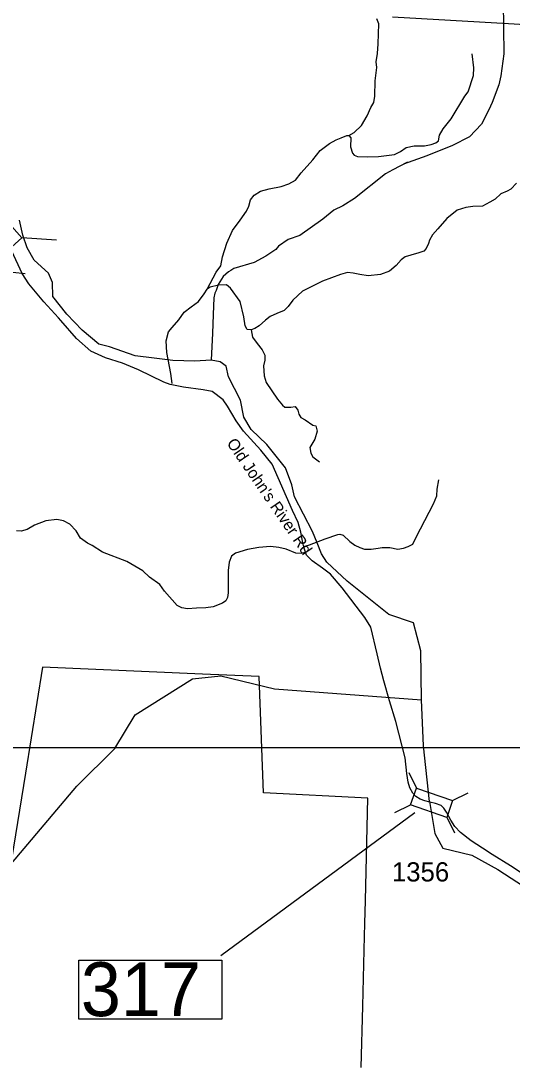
# Model space of a CAD drawing. Extents: x 1159738 to 1321356, y 736314 to 882035.
# Drawn here: x 1200900 to 1204090, y 803906 to 810703 of the extents above; entities that cross this region are included whole.
import ezdxf

# ---------------------------------------------------------------- set-up
doc = ezdxf.new("R2010")
doc.units = 0
for name, color, linetype in [('Exist Boundary Land Use Forest National US Forest Service', 7, 'Continuous'), ('Exist Hydrographic Creek Single Shore', 7, 'Continuous'), ('Exist Hydrographic Misc Water Feature', 7, 'Continuous'), ('Exist Road Non-System Type 51', 7, 'Continuous'), ('Exist Road Secondary Structure Standard Bridge CELL', 7, 'Continuous'), ('Exist Road Secondary Structure Standard Bridge Number Label', 7, 'Continuous'), ('Exist Road Secondary Type 51 Attributed', 7, 'Continuous'), ('Exist Road Secondary Type 51 Label', 7, 'Continuous'), ('Exist Road Secondary Type 51 Number Label', 7, 'Continuous'), ('Map Preparation Inset Cut Line', 7, 'Continuous')]:
    doc.layers.add(name, color=color, linetype=linetype)

msp = doc.modelspace()

# ---------------------------------------------------------------- linework, layer by layer
at = {"layer": 'Exist Boundary Land Use Forest National US Forest Service'}
for points in [[(1203313, 810729.5), (1204066, 810685), (1204681, 810648.5), (1204685, 810512.5), (1205683.5, 810943.4)], [(1203110.3, 803902), (1203121.3, 804302.4), (1203131.9, 804755.9), (1203133.9, 804839), (1203137.4, 804987), (1203153.1, 805653.4), (1202476.2, 805688.4), (1202448.1, 806443.4), (1202080.5, 806459.1), (1201041.1, 806503.4), (1200931.1, 805815.4), (1200827.3, 805173.6), (1200803.9, 805028.7), (1200799.1, 804999.4), (1200664.3, 805006.2), (1200071.1, 805036.4), (1198234, 805128.4), (1197580.2, 805161.2), (1197018.1, 805189.4), (1197019.1, 805291.4), (1196858.2, 805605.6), (1196516.1, 806273.4)]]:
    msp.add_lwpolyline(points, dxfattribs=at)
at = {"layer": 'Exist Hydrographic Creek Single Shore'}
for points in [[(1203554.2, 805630.1), (1203513.6, 805992.5), (1203501.5, 806291.1), (1203497.5, 806610), (1203449.1, 806791.6), (1203289.8, 806846.3), (1203018, 807061.6), (1202886.1, 807186.7), (1202853.1, 807240), (1202824, 807312.7), (1202794, 807384.5), (1202676.1, 807610.9), (1202660.6, 807688.5), (1202619.5, 807799.4), (1202497.1, 807950.9), (1202395.2, 808047.1), (1202348.6, 808128.7), (1202325.3, 808239.5), (1202247.3, 808389.6), (1202232.7, 808459.5), (1202194.9, 808488.7), (1202136.5, 808498.1), (1202028.9, 808491.6), (1201886.1, 808497.4), (1201766.7, 808512), (1201641.5, 808526.6), (1201475.5, 808584.9), (1201405.6, 808602.3), (1201297.8, 808692.7), (1201198.8, 808797.6), (1201108.5, 808911.3), (1201105.7, 809004.1), (1201078.5, 809064.7), (1200987.4, 809149.2), (1200940.8, 809227.9), (1200912.7, 809311.1), (1200891.7, 809408.9)], [(1203554.2, 805630.1), (1203588.2, 805423.2), (1203639.9, 805328.6), (1203828.2, 805282.2), (1203997.6, 805189.3), (1204206.8, 805052.1), (1204315.7, 804983.4), (1204392.8, 804918.9), (1204513.2, 804690.3), (1204702.7, 804549), (1205134.3, 804310.9), (1205572.2, 804137)]]:
    msp.add_lwpolyline(points, dxfattribs=at)
at = {"layer": 'Exist Hydrographic Misc Water Feature'}
for points in [[(1204031.4, 810826.9), (1204036.3, 810488.6), (1204016.4, 810345), (1204002.8, 810287.4), (1203959.7, 810172.4), (1203938.4, 810125), (1203891.5, 810031.5), (1203814.1, 809950), (1203703.9, 809893.2), (1203536.1, 809825.7), (1203384.4, 809771.7), (1203410.8, 809785), (1203315.4, 809735.6), (1203268.7, 809708.8), (1203066.2, 809548.1), (1202990.8, 809500.2), (1202932.1, 809473.7), (1202860.4, 809415.6), (1202711.5, 809307.6), (1202636.7, 809281.6), (1202573.6, 809239.3), (1202554.9, 809217.7), (1202489.7, 809173.5), (1202414.5, 809133.5), (1202283.4, 809093), (1202263.1, 809081.6), (1202248.9, 809072), (1202213.9, 809042.9), (1202180.6, 808989.7), (1202167.5, 808952.1), (1202159.1, 808934.3), (1202152.2, 808902.4), (1202149.2, 808794.4), (1202144, 808672.5), (1202139.6, 808586.5), (1202136.5, 808498.1)], [(1200815.1, 805200.6), (1201263.2, 805730), (1201511.1, 805974.5), (1201642.1, 806195.1), (1202015.1, 806427.2), (1202199.1, 806446.6), (1202547.1, 806364), (1203501.5, 806291.1)]]:
    msp.add_lwpolyline(points, dxfattribs=at)
at = {"layer": 'Exist Road Non-System Type 51'}
for points in [[(1203029.8, 809959.2), (1203064.4, 809978.3), (1203112.3, 810023.1), (1203149.3, 810084.9), (1203172.5, 810140.5), (1203191, 810173), (1203198.7, 810213.2), (1203200.3, 810313.6), (1203211.1, 810400.1), (1203206.5, 810437.2), (1203215.7, 810491.3), (1203220.4, 810553.1), (1203223.5, 810684.4), (1203212.6, 810715.3)], [(1201883.2, 808346.5), (1201873.9, 808411.4), (1201847.7, 808547.4), (1201843.1, 808624.6), (1201858.5, 808681.8), (1201881.7, 808711.2), (1201926.4, 808760.6), (1201960.4, 808810), (1202006.7, 808845.6), (1202053, 808879.6), (1202090.1, 808929), (1202110.2, 808959.9), (1202167.3, 809071.2), (1202198, 809110.3), (1202208.8, 809169), (1202236.6, 809258.6), (1202275.2, 809340.5), (1202324.6, 809408.5), (1202364.8, 809467.2), (1202380.2, 809499.6), (1202391, 809539.8), (1202415.7, 809570.7), (1202455.9, 809597), (1202511.4, 809610.9), (1202591.4, 809627), (1202639.2, 809644), (1202682.5, 809668.7), (1202719.5, 809716.6), (1202795.2, 809800), (1202844.6, 809860.3), (1202903.2, 809906.6), (1202948, 809929.8), (1202980.4, 809943.7), (1203017.5, 809959.2), (1203029.8, 809959.2), (1203042.2, 809942.2), (1203040.6, 809885), (1203053, 809843.3), (1203065.3, 809829.4), (1203087, 809821.7), (1203153.4, 809818.6), (1203221.3, 809821.7), (1203325.4, 809833.9), (1203365.5, 809854), (1203401, 809880.3), (1203453.5, 809891.1), (1203521.5, 809891.1), (1203564.7, 809898.8), (1203595.6, 809911.2), (1203611, 809923.6), (1203618.7, 809960.6), (1203641.9, 810000.8), (1203694.4, 810065.7), (1203783.9, 810214), (1203803.6, 810242.2), (1203839.2, 810347.3), (1203840.7, 810398.3), (1203831.4, 810489.4)], [(1204119.5, 809647.7), (1204081.2, 809609.4), (1204056.9, 809595.5), (1204016.8, 809578.1), (1203980.3, 809545), (1203945.5, 809525.8), (1203898.5, 809499.7), (1203835.8, 809496.2), (1203788.9, 809491), (1203733.2, 809473.6), (1203667, 809419.6), (1203606.9, 809352.1), (1203573.8, 809312.1), (1203552.9, 809277.3), (1203547.7, 809256.4), (1203532, 809223.3), (1203516.4, 809207.6), (1203483.3, 809195.4), (1203432.8, 809179.7), (1203394.5, 809169.3), (1203370.2, 809150.1), (1203337.1, 809113.5), (1203293.6, 809077), (1203234.4, 809056.1), (1203156.1, 809047.4), (1203100.4, 809056.1), (1203056.9, 809064.8), (1203020.4, 809068.3), (1202975.1, 809054.3), (1202858.5, 809010.8), (1202728, 808946.3), (1202666.2, 808887.9), (1202634.9, 808847.9), (1202610.5, 808821.8), (1202561.8, 808802.6), (1202518.3, 808781.7), (1202488.7, 808759.1), (1202446.9, 808720.7), (1202419.1, 808703.3), (1202394.7, 808696.4), (1202368.6, 808698.1), (1202356.4, 808720.7), (1202347.7, 808780), (1202323.4, 808879.2), (1202262.4, 808966.3), (1202236.3, 808987.2), (1202182.4, 808985.5), (1202128.4, 808973.3), (1202110.2, 808959.9)], [(1199986.8, 808975.7), (1200042.4, 809014.3), (1200071.7, 809025.1), (1200145.9, 809040.6), (1200216.9, 809053), (1200247.8, 809059.1), (1200266.3, 809074.6), (1200278.6, 809107), (1200286.4, 809158), (1200297.2, 809188.9), (1200312.6, 809209), (1200340.4, 809213.6), (1200403.7, 809213.6), (1200502.5, 809221.4), (1200539.6, 809222.9), (1200561.2, 809212.1), (1200613.7, 809167.3), (1200641.5, 809141), (1200681.6, 809117.8), (1200749.5, 809090), (1200798.9, 809080.8), (1200846.8, 809069.9), (1200927.1, 809060.7)], [(1202394.7, 808696.4), (1202405, 808648.4), (1202434.6, 808606.6), (1202465.9, 808564.8), (1202483.3, 808531.7), (1202485.1, 808498.6), (1202476.4, 808462.1), (1202479.9, 808397.6), (1202493.8, 808354.1), (1202566.9, 808246.1), (1202599.9, 808206), (1202613.9, 808193.8), (1202652.2, 808193.8), (1202681.7, 808197.3), (1202699.1, 808172.9), (1202706.1, 808146.8), (1202718.3, 808125.9), (1202746.1, 808110.3), (1202796.6, 808075.4), (1202815.8, 808071.9), (1202824.5, 808037.1), (1202808.8, 807984.9), (1202777.5, 807930.9), (1202782.6, 807893.2), (1202796.6, 807870.6), (1202840.1, 807837.5)], [(1202737.2, 807286.9), (1202774.3, 807299.2), (1202876.2, 807337.9), (1202958, 807365.7), (1202971.9, 807368.8), (1202992, 807361), (1203036.8, 807319.3), (1203069.2, 807296.1), (1203101.6, 807280.7), (1203132.5, 807271.4), (1203174.2, 807271.4), (1203220.5, 807277.6), (1203245.2, 807280.7), (1203296.1, 807280.7), (1203348.6, 807271.4), (1203385.7, 807276.1), (1203415, 807286.9), (1203444.4, 807303.9), (1203467.5, 807348.7), (1203578.7, 807565), (1203600.3, 807616), (1203603.4, 807660.8), (1203614.2, 807721)], [(1202747.2, 807248.5), (1202719.4, 807242.4), (1202685.4, 807243.9), (1202623.7, 807270.2), (1202574.3, 807281), (1202520.2, 807287.2), (1202446.1, 807281), (1202372, 807268.6), (1202294.8, 807243.9), (1202268.6, 807225.4), (1202253.1, 807186.7), (1202247, 807132.7), (1202245.4, 807064.7), (1202245.4, 806985.9), (1202240.8, 806956.5), (1202231.5, 806934.9), (1202208.4, 806919.4), (1202149.7, 806896.3), (1202101.8, 806890.1), (1202040.1, 806887), (1201983, 806883.9), (1201945.9, 806888.5), (1201915, 806904), (1201833.2, 806996.7), (1201802.3, 807040), (1201735.9, 807089.4), (1201691.1, 807129.6), (1201587.7, 807191.4), (1201429.5, 807251.4), (1201363.1, 807294.6), (1201333.8, 807308.5), (1201287.5, 807342.5), (1201259.7, 807388.9), (1201218, 807432.1), (1201177.9, 807453.8), (1201134.6, 807463), (1201062.1, 807453.8), (1200989.5, 807426), (1200940.1, 807398.2), (1200903, 807387.3), (1200872.2, 807388.9)]]:
    msp.add_lwpolyline(points, dxfattribs=at)
at = {"layer": 'Exist Road Secondary Structure Standard Bridge CELL'}
for p, q in [((1201132.3, 809279), (1200906.3, 809292.7)), ((1203419.4, 805820.5), (1203468.8, 805718.7)), ((1203702.9, 805637), (1203804.7, 805686.5)), ((1203329.1, 805559.9), (1203430.9, 805609.3)), ((1203665.8, 805530.1), (1203715.2, 805428.3))]:
    msp.add_line(p, q, dxfattribs=at)
for points in [[(1200733, 809139.1), (1200404.2, 809510.2), (1200577.6, 809663.8), (1200906.3, 809292.7)], [(1203468.8, 805718.7), (1203703, 805637.6), (1203665.1, 805528.1), (1203430.9, 805609.3)]]:
    msp.add_lwpolyline(points, close=True, dxfattribs=at)
at = {"layer": 'Exist Road Secondary Structure Standard Bridge Number Label'}
msp.add_line((1203457.6, 805558.3), (1202198, 804629.4), dxfattribs=at)
msp.add_lwpolyline([(1201277, 804601), (1202205.9, 804601), (1202205.9, 804216.9), (1201277, 804216.9)], close=True, dxfattribs=at)
at = {"layer": 'Exist Road Secondary Type 51 Attributed'}
for points in [[(1201145.5, 808772.5), (1201049.9, 808877.3), (1200952.4, 808994.1), (1200908.8, 809062.1), (1200841, 809207.6), (1200740.4, 809323.7), (1200635.6, 809417.4)], [(1203556.2, 805626.3), (1203523.8, 805636), (1203492.2, 805645.7), (1203465.5, 805662.7), (1203445.2, 805686), (1203426.7, 805720.9), (1203415.1, 805756.8), (1203407.3, 805812), (1203395.7, 805915.8), (1203335.1, 806150), (1203293.9, 806285.3), (1203257, 806414.3), (1203235.2, 806498.1), (1203213.9, 806591.2), (1203171.7, 806763.4), (1203133.9, 806827.4), (1202985.5, 807019.4), (1202911.3, 807107.2), (1202858, 807146.9), (1202792, 807195.4), (1202754.2, 807232.3), (1202739.1, 807278.1), (1202732.1, 807311.3), (1202718.9, 807381.2), (1202701.5, 807443.9), (1202663.6, 807521.5), (1202531.2, 807823.1), (1202458, 807913.8), (1202346.5, 808037.6), (1202297.7, 808103.8), (1202240.8, 808200.1), (1202212.9, 808240.2), (1202141.5, 808294.3), (1202084, 808306.5), (1201956.8, 808322.2), (1201869.7, 808341.4), (1201827.9, 808355.3), (1201664.6, 808435.2), (1201560.1, 808478.8), (1201450.3, 808513.7), (1201354.5, 808557.2), (1201260.4, 808639.2), (1201159.7, 808757), (1201145.5, 808772.5)], [(1204162.8, 805159.2), (1204079, 805212.8), (1203961.2, 805287.8), (1203897.6, 805328.6), (1203823.5, 805374.6), (1203755.8, 805429.8), (1203718.2, 805469.2), (1203692.9, 805510), (1203664.3, 805560.9), (1203646.9, 805588), (1203628.5, 805605.5), (1203592.1, 805618.2), (1203556.2, 805626.3)]]:
    msp.add_lwpolyline(points, dxfattribs=at)
at = {"layer": 'Map Preparation Inset Cut Line'}
msp.add_lwpolyline([(1213574.8, 778108.9), (1194107.7, 778108.9), (1194107.7, 805981), (1213574.8, 805981)], close=True, dxfattribs=at)

# ---------------------------------------------------------------- texts
at = {"layer": 'Exist Road Secondary Structure Standard Bridge Number Label'}
msp.add_text('317', height=350, dxfattribs=at).set_placement((1201289.5, 804236.7))
at = {"layer": 'Exist Road Secondary Type 51 Label'}
msp.add_text("Old John's River Rd", height=75, rotation=304.34845, dxfattribs=at).set_placement((1202233.5, 807959.5))
at = {"layer": 'Exist Road Secondary Type 51 Number Label'}
msp.add_text('1356', height=125, dxfattribs=at).set_placement((1203309.5, 805111.5))

doc.saveas('drawing.dxf')
